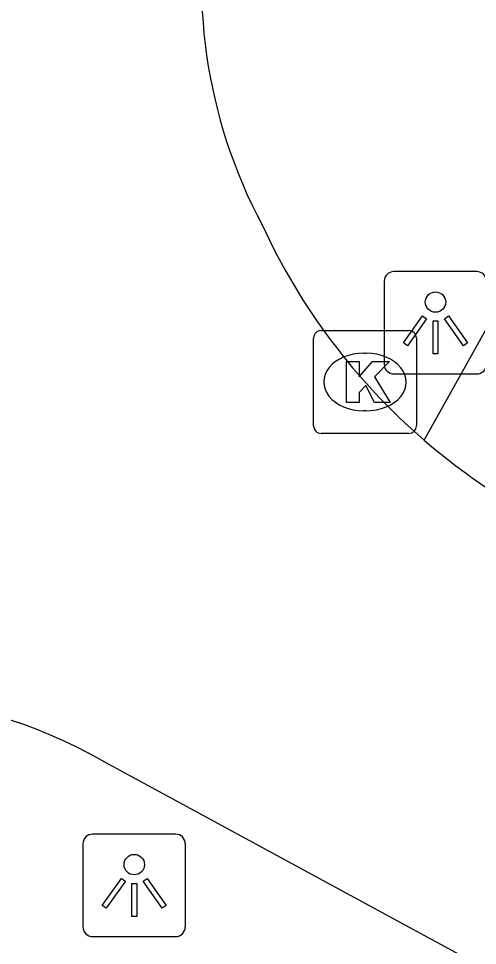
# Model space of a CAD drawing. Extents: x 159489 to 160304, y 383826 to 384530.
# Drawn here: x 160033.4 to 160037.86, y 383902.28 to 383911.3 of the extents above; entities that cross this region are included whole.
import ezdxf

# ---------------------------------------------------------------- set-up
doc = ezdxf.new("R2010")
doc.units = 0
for name, color, linetype in [('IMGEO_Kolk', 7, 'Continuous'), ('IMGEO_Lichtpunt', 7, 'Continuous'), ('IMGEO_Rijbaan_lokaal_open', 7, 'Continuous'), ('IMGEO_Voetpad_open', 7, 'Continuous')]:
    doc.layers.add(name, color=color, linetype=linetype)

msp = doc.modelspace()

# ---------------------------------------------------------------- linework, layer by layer
at = {"layer": 'IMGEO_Kolk'}
for p, q in [((160036.3439, 383908.2665), (160037.1961, 383908.2665)), ((160036.2695, 383907.3399), (160036.2695, 383908.1921)), ((160037.2705, 383908.1921), (160037.2705, 383907.3399)), ((160036.7575, 383908.0457), (160036.7825, 383908.0457)), ((160036.7795, 383907.4863), (160036.7546, 383907.4863)), ((160037.1961, 383907.2655), (160036.3439, 383907.2655))]:
    msp.add_line(p, q, dxfattribs=at)
for points in [[(160036.3439, 383908.2665), (160037.1961, 383908.2665)], [(160036.2695, 383907.3399), (160036.2695, 383908.1921)], [(160037.2705, 383908.1921), (160037.2705, 383907.3399)], [(160036.5897, 383907.966), (160036.7132, 383907.966), (160036.7132, 383907.8148), (160036.8428, 383907.966), (160037.0074, 383907.966), (160036.8613, 383907.8151), (160037.0139, 383907.566), (160036.8616, 383907.566), (160036.7773, 383907.7302), (160036.7132, 383907.6632), (160036.7132, 383907.566), (160036.5897, 383907.566), (160036.5897, 383907.966)], [(160037.1961, 383907.2655), (160036.3439, 383907.2655)]]:
    msp.add_lwpolyline(points, dxfattribs=at)
for centre, start, end in [((160036.346, 383908.19), 91.55205, 178.44795), ((160036.346, 383908.19), 91.55205, 178.44795), ((160037.194, 383908.19), 1.55205, 88.44795), ((160037.194, 383908.19), 1.55205, 88.44795), ((160036.346, 383907.342), 181.55205, 268.44795), ((160036.346, 383907.342), 181.55205, 268.44795), ((160037.194, 383907.342), 271.55205, 358.44795), ((160037.194, 383907.342), 271.55205, 358.44795)]:
    msp.add_arc(centre, 0.0765, start, end, dxfattribs=at)
for centre, major_axis, ratio, start_param, end_param in [((160036.756, 383907.766), (-0.3872, 0.002), 0.722429, 4.712389, 7.853982), ((160036.781, 383907.766), (-0.3901, 0.002), 0.717154, 1.570796, 4.712389)]:
    msp.add_ellipse(centre, major_axis=major_axis, ratio=ratio, start_param=start_param, end_param=end_param, dxfattribs=at)
at = {"layer": 'IMGEO_Lichtpunt'}
for p, q in [((160037.8586, 383908.8401), (160037.0515, 383908.8401)), ((160037.8586, 383908.8401), (160037.0515, 383908.8401)), ((160036.9568, 383908.7455), (160036.9568, 383907.9383)), ((160036.9568, 383908.7455), (160036.9568, 383907.9383)), ((160037.0515, 383907.8437), (160037.8586, 383907.8437)), ((160037.0515, 383907.8437), (160037.8586, 383907.8437)), ((160034.9276, 383903.3661), (160034.1205, 383903.3661)), ((160034.9276, 383903.3661), (160034.1205, 383903.3661)), ((160034.0258, 383903.2715), (160034.0258, 383902.4643)), ((160034.0258, 383903.2715), (160034.0258, 383902.4643)), ((160035.0223, 383902.4643), (160035.0223, 383903.2715)), ((160035.0223, 383902.4643), (160035.0223, 383903.2715)), ((160034.1205, 383902.3697), (160034.9276, 383902.3697)), ((160034.1205, 383902.3697), (160034.9276, 383902.3697))]:
    msp.add_line(p, q, dxfattribs=at)
for points in [[(160037.3312, 383908.4088), (160037.3697, 383908.3813), (160037.1824, 383908.1189), (160037.1439, 383908.1464), (160037.3312, 383908.4088)], [(160037.5426, 383908.3811), (160037.5812, 383908.4085), (160037.7679, 383908.1456), (160037.7293, 383908.1182), (160037.5426, 383908.3811)], [(160037.4327, 383908.3611), (160037.48, 383908.3611), (160037.48, 383908.0387), (160037.4327, 383908.0387), (160037.4327, 383908.3611)], [(160034.4002, 383902.9348), (160034.4387, 383902.9073), (160034.2514, 383902.6449), (160034.2129, 383902.6724), (160034.4002, 383902.9348)], [(160034.6116, 383902.9071), (160034.6502, 383902.9345), (160034.8369, 383902.6716), (160034.7983, 383902.6442), (160034.6116, 383902.9071)], [(160034.5017, 383902.8871), (160034.549, 383902.8871), (160034.549, 383902.5647), (160034.5017, 383902.5647), (160034.5017, 383902.8871)]]:
    msp.add_lwpolyline(points, dxfattribs=at)
for centre in [(160037.4564, 383908.5434), (160034.5254, 383903.0694)]:
    msp.add_circle(centre, 0.0994, dxfattribs=at)
for centre, start, end in [((160037.0515, 383908.7455), 90, 180), ((160037.0515, 383908.7455), 90, 180), ((160037.8586, 383908.7455), 0, 90), ((160037.8586, 383908.7455), 0, 90), ((160037.0515, 383907.9383), 180, 270), ((160037.0515, 383907.9383), 180, 270), ((160037.8586, 383907.9383), 270, 0), ((160037.8586, 383907.9383), 270, 360), ((160034.1205, 383903.2715), 90, 180), ((160034.1205, 383903.2715), 90, 180), ((160034.9276, 383903.2715), 0, 90), ((160034.9276, 383903.2715), 0, 90), ((160034.1205, 383902.4643), 180, 270), ((160034.1205, 383902.4643), 180, 270), ((160034.9276, 383902.4643), 270, 0), ((160034.9276, 383902.4643), 270, 360)]:
    msp.add_arc(centre, 0.0946, start, end, dxfattribs=at)
at = {"layer": 'IMGEO_Rijbaan_lokaal_open'}
msp.add_lwpolyline([(160034.201, 383904.088), (160037.691, 383902.196)], dxfattribs=at)
for centre, radius, start, end in [((160040.2136, 383911.6598), 5.0345, 129.63583, 208.01627), ((160041.3658, 383911.867), 6.1595, 204.68052, 229.26029), ((160041.3691, 383911.8518), 6.1502, 229.14465, 243.93687), ((160031.6757, 383899.5676), 5.1779, 60.81057, 108.63745)]:
    msp.add_arc(centre, radius, start, end, dxfattribs=at)
at = {"layer": 'IMGEO_Voetpad_open'}
msp.add_lwpolyline([(160037.346, 383907.2), (160040.211, 383912.329), (160040.762, 383913.406)], dxfattribs=at)

doc.saveas('drawing.dxf')
